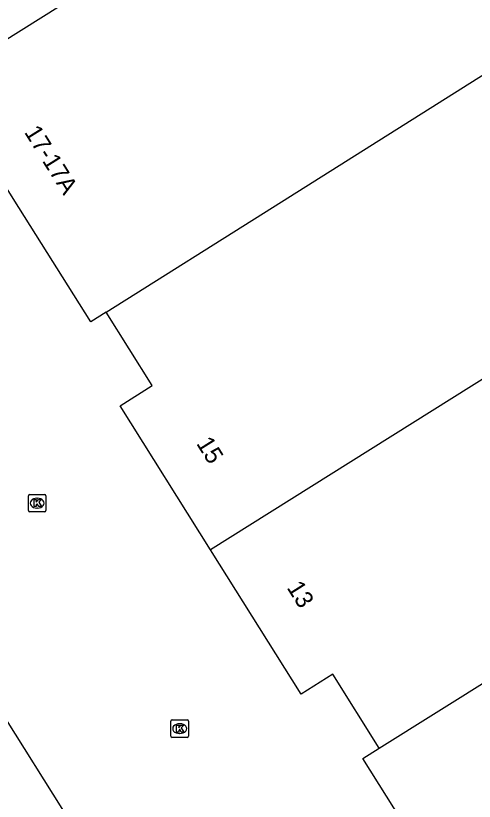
# Model space of a CAD drawing. Extents: x 158461 to 159795, y 387220 to 388672.
# Drawn here: x 158551.42 to 158577.6, y 387716.08 to 387760.95 of the extents above; entities that cross this region are included whole.
import ezdxf

# ---------------------------------------------------------------- set-up
doc = ezdxf.new("R2010")
doc.units = 0
for name, color, linetype in [('IMGEO_Kolk', 7, 'Continuous'), ('IMGEO_Pand', 7, 'Continuous'), ('IMGEO_Pand_nummerreeks', 7, 'Continuous'), ('IMGEO_Rijbaan_lokaal_open', 7, 'Continuous'), ('IMGEO_Voetpad_open', 7, 'Continuous')]:
    doc.layers.add(name, color=color, linetype=linetype)

msp = doc.modelspace()

# ---------------------------------------------------------------- linework, layer by layer
at = {"layer": 'IMGEO_Kolk'}
for p, q in [((158552.144, 387732.682), (158552.144, 387733.534)), ((158552.219, 387733.608), (158553.071, 387733.608)), ((158552.632, 387733.388), (158552.657, 387733.388)), ((158553.145, 387733.534), (158553.145, 387732.682)), ((158552.655, 387732.828), (158552.63, 387732.828)), ((158553.071, 387732.608), (158552.219, 387732.608)), ((158560.356, 387720.732), (158561.208, 387720.732)), ((158560.281, 387719.806), (158560.281, 387720.658)), ((158560.769, 387720.512), (158560.794, 387720.512)), ((158561.282, 387720.658), (158561.282, 387719.806)), ((158560.792, 387719.952), (158560.767, 387719.952)), ((158561.208, 387719.732), (158560.356, 387719.732))]:
    msp.add_line(p, q, dxfattribs=at)
for points in [[(158552.144, 387732.682), (158552.144, 387733.534)], [(158552.219, 387733.608), (158553.071, 387733.608)], [(158552.465, 387733.308), (158552.588, 387733.308), (158552.588, 387733.157), (158552.718, 387733.308), (158552.882, 387733.308), (158552.736, 387733.157), (158552.889, 387732.908), (158552.737, 387732.908), (158552.652, 387733.072), (158552.588, 387733.005), (158552.588, 387732.908), (158552.465, 387732.908), (158552.465, 387733.308)], [(158553.145, 387733.534), (158553.145, 387732.682)], [(158553.071, 387732.608), (158552.219, 387732.608)], [(158560.356, 387720.732), (158561.208, 387720.732)], [(158560.281, 387719.806), (158560.281, 387720.658)], [(158560.602, 387720.432), (158560.725, 387720.432), (158560.725, 387720.281), (158560.855, 387720.432), (158561.019, 387720.432), (158560.873, 387720.281), (158561.026, 387720.032), (158560.874, 387720.032), (158560.789, 387720.196), (158560.725, 387720.129), (158560.725, 387720.032), (158560.602, 387720.032), (158560.602, 387720.432)], [(158561.282, 387720.658), (158561.282, 387719.806)], [(158561.208, 387719.732), (158560.356, 387719.732)]]:
    msp.add_lwpolyline(points, dxfattribs=at)
for centre, start, end in [((158552.221, 387733.532), 91.552, 178.448), ((158552.221, 387733.532), 91.552, 178.448), ((158553.069, 387733.532), 1.552, 88.448), ((158553.069, 387733.532), 1.552, 88.448), ((158552.221, 387732.684), 181.552, 268.448), ((158552.221, 387732.684), 181.552, 268.448), ((158553.069, 387732.684), 271.552, 358.448), ((158553.069, 387732.684), 271.552, 358.448), ((158560.358, 387720.656), 91.552, 178.448), ((158560.358, 387720.656), 91.552, 178.448), ((158561.206, 387720.656), 1.552, 88.448), ((158561.206, 387720.656), 1.552, 88.448), ((158560.358, 387719.808), 181.552, 268.448), ((158560.358, 387719.808), 181.552, 268.448), ((158561.206, 387719.808), 271.552, 358.448), ((158561.206, 387719.808), 271.552, 358.448)]:
    msp.add_arc(centre, 0.0765, start, end, dxfattribs=at)
for centre, major_axis, ratio, start_param, end_param in [((158552.631, 387733.108), (-0.387, 0.002), 0.722429, 4.712389, 7.853982), ((158552.656, 387733.108), (-0.39, 0.002), 0.717154, 1.570796, 4.712389), ((158560.768, 387720.232), (-0.387, 0.002), 0.722429, 4.712389, 7.853982), ((158560.793, 387720.232), (-0.39, 0.002), 0.717154, 1.570796, 4.712389)]:
    msp.add_ellipse(centre, major_axis=major_axis, ratio=ratio, start_param=start_param, end_param=end_param, dxfattribs=at)
at = {"layer": 'IMGEO_Pand'}
for points in [[(158556.592, 387744.011), (158555.708, 387743.457), (158551.601, 387750), (158547.073, 387757.215), (158572.545, 387773.202), (158581.147, 387759.496)], [(158556.592, 387744.011), (158566.089, 387750), (158581.147, 387759.496)], [(158588.976, 387747.022), (158562.544, 387730.436)], [(158562.544, 387730.436), (158557.375, 387738.671), (158559.218, 387739.828), (158556.592, 387744.011)], [(158572.167, 387719.121), (158598.807, 387735.799)], [(158572.167, 387719.121), (158569.52, 387723.337), (158567.712, 387722.202), (158562.544, 387730.436)], [(158577.568, 387708.434), (158571.23, 387718.533), (158572.167, 387719.121)]]:
    msp.add_lwpolyline(points, dxfattribs=at)
at = {"layer": 'IMGEO_Rijbaan_lokaal_open'}
msp.add_lwpolyline([(158533.201, 387748.867), (158571.712, 387687.537)], dxfattribs=at)
at = {"layer": 'IMGEO_Voetpad_open'}
msp.add_arc((158314.682, 387565.122), 277.721, 27.85971, 33.05823, dxfattribs=at)

# ---------------------------------------------------------------- texts
at = {"layer": 'IMGEO_Pand_nummerreeks'}
for s, rotation, p in [('17-17A', 302.1138, (158551.879, 387754.298)), ('15', 302.1159, (158561.703, 387736.516)), ('13', 302.1141, (158566.871, 387728.282))]:
    msp.add_text(s, height=1, rotation=rotation, dxfattribs=at).set_placement(p)

doc.saveas('drawing.dxf')
